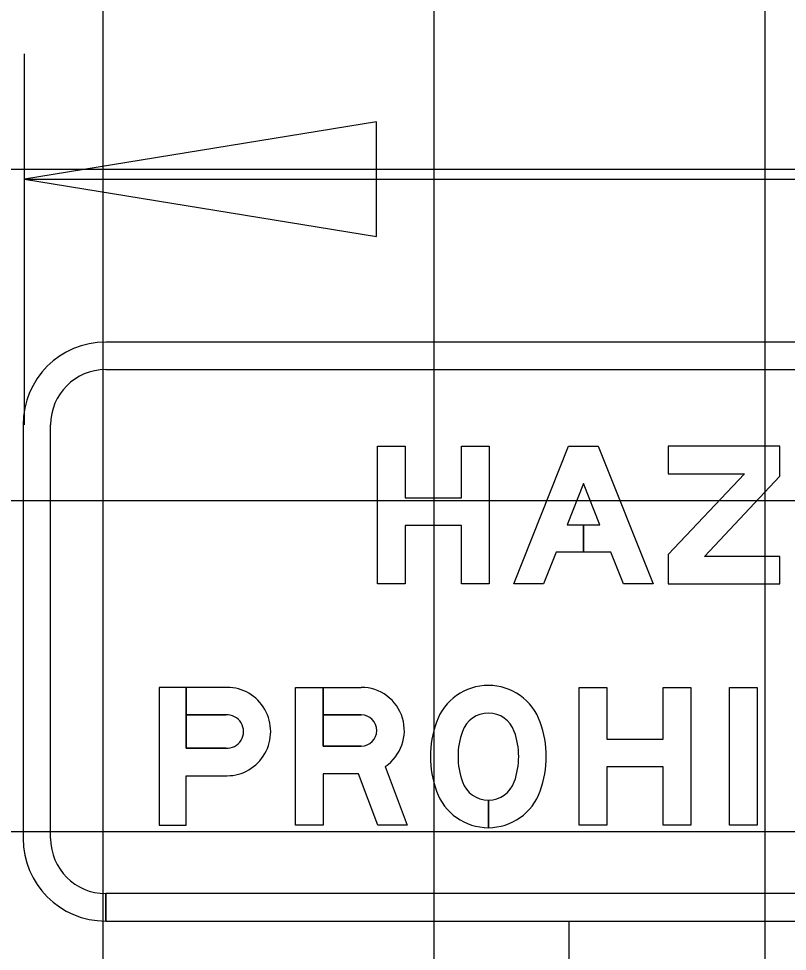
# Model space of a CAD drawing. Extents: x 1797809 to 2198143, y 249608 to 1237864.
# Drawn here: x 2195068.35 to 2195073, y 1237182.38 to 1237188.02 of the extents above; entities that cross this region are included whole.
import ezdxf

# ---------------------------------------------------------------- set-up
doc = ezdxf.new("R2010")
doc.units = 0
for name, color, linetype in [('GSBWFILL', 7, 'Continuous'), ('GSCOLORFILL', 7, 'Continuous'), ('GSDIMS', 7, 'Continuous'), ('GSOUTLINE', 7, 'Continuous'), ('GSSHT', 7, 'Continuous')]:
    doc.layers.add(name, color=color, linetype=linetype)

msp = doc.modelspace()

# ---------------------------------------------------------------- linework, layer by layer
at = {"layer": 'GSBWFILL'}
for p, q in [((2195072.9494, 1237185.4343), (2195072.9494, 1237185.4343)), ((2195071.1885, 1237183.1303), (2195071.1885, 1237183.2968)), ((2195071.1885, 1237183.2968), (2195071.1885, 1237183.1303))]:
    msp.add_line(p, q, dxfattribs=at)
for points in [[(2195071.1928, 1237184.6018), (2195071.0263, 1237184.6018), (2195071.0263, 1237184.9549), (2195070.685, 1237184.9549), (2195070.685, 1237184.6018), (2195070.5185, 1237184.6018), (2195070.5185, 1237185.4343), (2195070.685, 1237185.4343), (2195070.685, 1237185.1214), (2195071.0263, 1237185.1214), (2195071.0263, 1237185.4343), (2195071.1928, 1237185.4343)], [(2195071.7631, 1237184.9597), (2195071.7631, 1237184.7932), (2195071.5979, 1237184.7932), (2195071.5218, 1237184.6018), (2195071.3427, 1237184.6018), (2195071.6735, 1237185.4343), (2195071.8527, 1237185.4343), (2195072.1835, 1237184.6018), (2195072.0043, 1237184.6018), (2195071.9282, 1237184.7932), (2195071.7631, 1237184.7932), (2195071.7631, 1237184.9597), (2195071.8621, 1237184.9597), (2195071.7631, 1237185.2088), (2195071.6641, 1237184.9597)], [(2195072.2751, 1237184.6018), (2195072.9494, 1237184.6018), (2195072.9494, 1237184.7683), (2195072.4938, 1237184.7683), (2195072.4938, 1237184.7683), (2195072.9494, 1237185.2521), (2195072.9494, 1237185.4343), (2195072.2751, 1237185.4343), (2195072.2751, 1237185.2678), (2195072.7354, 1237185.2678), (2195072.2751, 1237184.7789)], [(2195072.4122, 1237183.1449), (2195072.2457, 1237183.1449), (2195072.2457, 1237183.498), (2195071.9044, 1237183.498), (2195071.9044, 1237183.1449), (2195071.7379, 1237183.1449), (2195071.7379, 1237183.9774), (2195071.9044, 1237183.9774), (2195071.9044, 1237183.6645), (2195072.2457, 1237183.6645), (2195072.2457, 1237183.9774), (2195072.4122, 1237183.9774)], [(2195072.6453, 1237183.9774), (2195072.8118, 1237183.9774), (2195072.8118, 1237183.1449), (2195072.6453, 1237183.1449)]]:
    msp.add_lwpolyline(points, close=True, dxfattribs=at)
for points in [[(2195069.1988, 1237183.9774), (2195069.1988, 1237183.1449), (2195069.3629, 1237183.1449), (2195069.3629, 1237183.4439), (2195069.61, 1237183.4439)], [(2195069.6014, 1237183.6104), (2195069.3629, 1237183.6104), (2195069.3629, 1237183.9774), (2195069.1988, 1237183.9774)], [(2195069.61, 1237183.9774), (2195069.363, 1237183.9774), (2195069.363, 1237183.8109), (2195069.6014, 1237183.8109)], [(2195070.5652, 1237183.5001), (2195070.6973, 1237183.1449), (2195070.5196, 1237183.1449), (2195070.4039, 1237183.456), (2195070.1895, 1237183.456), (2195070.1895, 1237183.1449), (2195070.023, 1237183.1449), (2195070.023, 1237183.9774), (2195070.1895, 1237183.9774), (2195070.1895, 1237183.6225)], [(2195070.4202, 1237183.8109), (2195070.1895, 1237183.8109), (2195070.1895, 1237183.9774), (2195070.4202, 1237183.9774)], [(2195070.1895, 1237183.6225), (2195070.4202, 1237183.6225)]]:
    msp.add_lwpolyline(points, dxfattribs=at)
for centre, major_axis, ratio, start_param, end_param in [((2195069.6101, 1237183.7107), (0, 0.2667), 0.985873, 3.140988, 6.28379), ((2195070.4202, 1237183.7167), (0, 0.2607), 0.999998, 3.731228, 6.283185), ((2195071.1885, 1237183.656), (0, 0.333), 0.999998, 5.054583, 7.511788), ((2195069.6098, 1237183.7107), (0, 0.1006), 0.985873, 3.056611, 6.368167), ((2195070.4202, 1237183.7167), (0, 0.0942), 0.999998, 3.141593, 6.283185), ((2195071.1885, 1237183.656), (0, 0.1665), 0.999998, 5.054583, 7.511788), ((2195071.459, 1237183.5597), (0, 0.6202), 0.999998, 1.228603, 1.91299), ((2195070.9179, 1237183.5597), (0, 0.6202), 0.999998, 4.370195, 5.054583), ((2195071.459, 1237183.5597), (0, 0.4537), 0.999998, 1.228603, 1.91299), ((2195070.9179, 1237183.5597), (0, 0.4537), 0.999998, 4.370195, 5.054583), ((2195071.1885, 1237183.4633), (0, 0.1665), 0.999998, 1.91299, 3.141593), ((2195071.1885, 1237183.4633), (0, 0.1665), 0.999998, 3.141843, 4.370195), ((2195071.1885, 1237183.4633), (0, 0.333), 0.999998, 1.91299, 3.141593), ((2195071.1885, 1237183.4633), (0, 0.333), 0.999998, 3.141718, 4.370195)]:
    msp.add_ellipse(centre, major_axis=major_axis, ratio=ratio, start_param=start_param, end_param=end_param, dxfattribs=at)
at = {"layer": 'GSCOLORFILL'}
for p, q in [((2195084.3608, 1237186.0628), (2195068.8763, 1237186.0628)), ((2195068.8763, 1237185.8963), (2195084.3608, 1237185.8963)), ((2195068.3768, 1237185.5633), (2195068.3768, 1237183.0658)), ((2195068.5433, 1237183.0658), (2195068.5433, 1237185.5633)), ((2195072.9494, 1237185.4343), (2195072.9494, 1237185.4343)), ((2195071.1885, 1237183.1303), (2195071.1885, 1237183.2968)), ((2195071.1885, 1237183.2968), (2195071.1885, 1237183.1303)), ((2195068.8763, 1237182.5663), (2195068.8763, 1237182.7328)), ((2195084.3608, 1237182.7328), (2195068.878, 1237182.7328)), ((2195068.878, 1237182.7328), (2195068.878, 1237182.5663)), ((2195068.878, 1237182.5663), (2195084.3608, 1237182.5663))]:
    msp.add_line(p, q, dxfattribs=at)
for points in [[(2195071.1928, 1237184.6018), (2195071.0263, 1237184.6018), (2195071.0263, 1237184.9549), (2195070.685, 1237184.9549), (2195070.685, 1237184.6018), (2195070.5185, 1237184.6018), (2195070.5185, 1237185.4343), (2195070.685, 1237185.4343), (2195070.685, 1237185.1214), (2195071.0263, 1237185.1214), (2195071.0263, 1237185.4343), (2195071.1928, 1237185.4343)], [(2195071.7631, 1237184.9597), (2195071.7631, 1237184.7932), (2195071.5979, 1237184.7932), (2195071.5218, 1237184.6018), (2195071.3427, 1237184.6018), (2195071.6735, 1237185.4343), (2195071.8527, 1237185.4343), (2195072.1835, 1237184.6018), (2195072.0043, 1237184.6018), (2195071.9282, 1237184.7932), (2195071.7631, 1237184.7932), (2195071.7631, 1237184.9597), (2195071.8621, 1237184.9597), (2195071.7631, 1237185.2088), (2195071.6641, 1237184.9597)], [(2195072.2751, 1237184.6018), (2195072.9494, 1237184.6018), (2195072.9494, 1237184.7683), (2195072.4938, 1237184.7683), (2195072.4938, 1237184.7683), (2195072.9494, 1237185.2521), (2195072.9494, 1237185.4343), (2195072.2751, 1237185.4343), (2195072.2751, 1237185.2678), (2195072.7354, 1237185.2678), (2195072.2751, 1237184.7789)], [(2195072.4122, 1237183.1449), (2195072.2457, 1237183.1449), (2195072.2457, 1237183.498), (2195071.9044, 1237183.498), (2195071.9044, 1237183.1449), (2195071.7379, 1237183.1449), (2195071.7379, 1237183.9774), (2195071.9044, 1237183.9774), (2195071.9044, 1237183.6645), (2195072.2457, 1237183.6645), (2195072.2457, 1237183.9774), (2195072.4122, 1237183.9774)], [(2195072.6453, 1237183.9774), (2195072.8118, 1237183.9774), (2195072.8118, 1237183.1449), (2195072.6453, 1237183.1449)]]:
    msp.add_lwpolyline(points, close=True, dxfattribs=at)
for points in [[(2195069.1988, 1237183.9774), (2195069.1988, 1237183.1449), (2195069.3629, 1237183.1449), (2195069.3629, 1237183.4439), (2195069.61, 1237183.4439)], [(2195069.6014, 1237183.6104), (2195069.3629, 1237183.6104), (2195069.3629, 1237183.9774), (2195069.1988, 1237183.9774)], [(2195069.61, 1237183.9774), (2195069.363, 1237183.9774), (2195069.363, 1237183.8109), (2195069.6014, 1237183.8109)], [(2195070.5652, 1237183.5001), (2195070.6973, 1237183.1449), (2195070.5196, 1237183.1449), (2195070.4039, 1237183.456), (2195070.1895, 1237183.456), (2195070.1895, 1237183.1449), (2195070.023, 1237183.1449), (2195070.023, 1237183.9774), (2195070.1895, 1237183.9774), (2195070.1895, 1237183.6225)], [(2195070.4202, 1237183.8109), (2195070.1895, 1237183.8109), (2195070.1895, 1237183.9774), (2195070.4202, 1237183.9774)], [(2195070.1895, 1237183.6225), (2195070.4202, 1237183.6225)]]:
    msp.add_lwpolyline(points, dxfattribs=at)
for centre, radius, start, end in [((2195068.8763, 1237185.5633), 0.4995, 90, 180), ((2195068.8763, 1237185.5633), 0.333, 90, 180), ((2195068.8763, 1237183.0658), 0.4995, 180, 270), ((2195068.8763, 1237183.0658), 0.333, 180, 270)]:
    msp.add_arc(centre, radius, start, end, dxfattribs=at)
for centre, major_axis, ratio, start_param, end_param in [((2195069.6101, 1237183.7107), (0, 0.2667), 0.985873, 3.140988, 6.28379), ((2195070.4202, 1237183.7167), (0, 0.2607), 0.999998, 3.731228, 6.283185), ((2195071.1885, 1237183.656), (0, 0.333), 0.999998, 5.054583, 7.511788), ((2195069.6098, 1237183.7107), (0, 0.1006), 0.985873, 3.056611, 6.368167), ((2195070.4202, 1237183.7167), (0, 0.0942), 0.999998, 3.141593, 6.283185), ((2195071.1885, 1237183.656), (0, 0.1665), 0.999998, 5.054583, 7.511788), ((2195071.459, 1237183.5597), (0, 0.6202), 0.999998, 1.228603, 1.91299), ((2195070.9179, 1237183.5597), (0, 0.6202), 0.999998, 4.370195, 5.054583), ((2195071.459, 1237183.5597), (0, 0.4537), 0.999998, 1.228603, 1.91299), ((2195070.9179, 1237183.5597), (0, 0.4537), 0.999998, 4.370195, 5.054583), ((2195071.1885, 1237183.4633), (0, 0.1665), 0.999998, 1.91299, 3.141593), ((2195071.1885, 1237183.4633), (0, 0.1665), 0.999998, 3.141843, 4.370195), ((2195071.1885, 1237183.4633), (0, 0.333), 0.999998, 1.91299, 3.141593), ((2195071.1885, 1237183.4633), (0, 0.333), 0.999998, 3.141718, 4.370195)]:
    msp.add_ellipse(centre, major_axis=major_axis, ratio=ratio, start_param=start_param, end_param=end_param, dxfattribs=at)
at = {"layer": 'GSDIMS'}
for p, q in [((2195068.3851, 1237185.5633), (2195068.3851, 1237187.8041)), ((2195068.3851, 1237187.0463), (2195084.8603, 1237187.0463)), ((2195071.6768, 1237176.3092), (2195071.6768, 1237182.5663))]:
    msp.add_line(p, q, dxfattribs=at)
msp.add_lwpolyline([(2195068.3851, 1237187.0463), (2195070.5135, 1237186.6992), (2195070.5135, 1237187.3935)], close=True, dxfattribs=at)
at = {"layer": 'GSOUTLINE'}
for p, q in [((2195072.9494, 1237185.4343), (2195072.9494, 1237185.4343)), ((2195069.3629, 1237183.6104), (2195069.6014, 1237183.6104)), ((2195069.3629, 1237183.4439), (2195069.61, 1237183.4439))]:
    msp.add_line(p, q, dxfattribs=at)
for points in [[(2195071.1928, 1237184.6018), (2195071.0263, 1237184.6018), (2195071.0263, 1237184.9549), (2195070.685, 1237184.9549), (2195070.685, 1237184.6018), (2195070.5185, 1237184.6018), (2195070.5185, 1237185.4343), (2195070.685, 1237185.4343), (2195070.685, 1237185.1214), (2195071.0263, 1237185.1214), (2195071.0263, 1237185.4343), (2195071.1928, 1237185.4343)], [(2195071.9282, 1237184.7932), (2195071.5979, 1237184.7932), (2195071.5218, 1237184.6018), (2195071.3427, 1237184.6018), (2195071.6735, 1237185.4343), (2195071.8527, 1237185.4343), (2195072.1835, 1237184.6018), (2195072.0043, 1237184.6018)], [(2195072.2751, 1237184.6018), (2195072.9494, 1237184.6018), (2195072.9494, 1237184.7683), (2195072.4938, 1237184.7683), (2195072.4938, 1237184.7683), (2195072.9494, 1237185.2521), (2195072.9494, 1237185.4343), (2195072.2751, 1237185.4343), (2195072.2751, 1237185.2678), (2195072.7354, 1237185.2678), (2195072.2751, 1237184.7789)], [(2195071.6641, 1237184.9597), (2195071.8621, 1237184.9597), (2195071.7631, 1237185.2088)], [(2195072.4122, 1237183.1449), (2195072.2457, 1237183.1449), (2195072.2457, 1237183.498), (2195071.9044, 1237183.498), (2195071.9044, 1237183.1449), (2195071.7379, 1237183.1449), (2195071.7379, 1237183.9774), (2195071.9044, 1237183.9774), (2195071.9044, 1237183.6645), (2195072.2457, 1237183.6645), (2195072.2457, 1237183.9774), (2195072.4122, 1237183.9774)], [(2195072.6453, 1237183.9774), (2195072.8118, 1237183.9774), (2195072.8118, 1237183.1449), (2195072.6453, 1237183.1449)]]:
    msp.add_lwpolyline(points, close=True, dxfattribs=at)
for points in [[(2195069.61, 1237183.9774), (2195069.1988, 1237183.9774), (2195069.1988, 1237183.1449), (2195069.3629, 1237183.1449), (2195069.3629, 1237183.4439)], [(2195070.5652, 1237183.5001), (2195070.6973, 1237183.1449), (2195070.5196, 1237183.1449), (2195070.4039, 1237183.456), (2195070.1895, 1237183.456), (2195070.1895, 1237183.1449), (2195070.023, 1237183.1449), (2195070.023, 1237183.9774), (2195070.4202, 1237183.9774)], [(2195069.6014, 1237183.8109), (2195069.3629, 1237183.8109), (2195069.3629, 1237183.6104)], [(2195070.4202, 1237183.6225), (2195070.1895, 1237183.6225), (2195070.1895, 1237183.8109), (2195070.4202, 1237183.8109)]]:
    msp.add_lwpolyline(points, dxfattribs=at)
for centre, major_axis, ratio, start_param, end_param in [((2195069.6101, 1237183.7107), (0, 0.2667), 0.985873, 3.140988, 6.28379), ((2195070.4202, 1237183.7167), (0, 0.2607), 0.999998, 3.731228, 6.283185), ((2195071.1885, 1237183.656), (0, 0.333), 0.999998, 5.054583, 7.511788), ((2195069.6098, 1237183.7107), (0, 0.1006), 0.985873, 3.056611, 6.368167), ((2195070.4202, 1237183.7167), (0, 0.0942), 0.999998, 3.141593, 6.283185), ((2195071.1885, 1237183.656), (0, 0.1665), 0.999998, 5.054583, 7.511788), ((2195071.459, 1237183.5597), (0, 0.6202), 0.999998, 1.228603, 1.91299), ((2195070.9179, 1237183.5597), (0, 0.6202), 0.999998, 4.370195, 5.054583), ((2195071.459, 1237183.5597), (0, 0.4537), 0.999998, 1.228603, 1.91299), ((2195070.9179, 1237183.5597), (0, 0.4537), 0.999998, 4.370195, 5.054583), ((2195071.1885, 1237183.4633), (0, 0.1665), 0.999998, 1.91299, 4.370195), ((2195071.1885, 1237183.4633), (0, 0.333), 0.999998, 1.91299, 4.370195)]:
    msp.add_ellipse(centre, major_axis=major_axis, ratio=ratio, start_param=start_param, end_param=end_param, dxfattribs=at)
at = {"layer": 'GSSHT'}
for p, q in [((2195068.8603, 1237163.1062), (2195068.8603, 1237223.1062)), ((2195070.8603, 1237163.1062), (2195070.8603, 1237223.1062)), ((2195072.8603, 1237163.1062), (2195072.8603, 1237223.1062)), ((2195042.8603, 1237187.1062), (2195172.8603, 1237187.1062)), ((2195042.8603, 1237185.1062), (2195172.8603, 1237185.1062)), ((2195042.8603, 1237183.1062), (2195172.8603, 1237183.1062))]:
    msp.add_line(p, q, dxfattribs=at)

doc.saveas('drawing.dxf')
